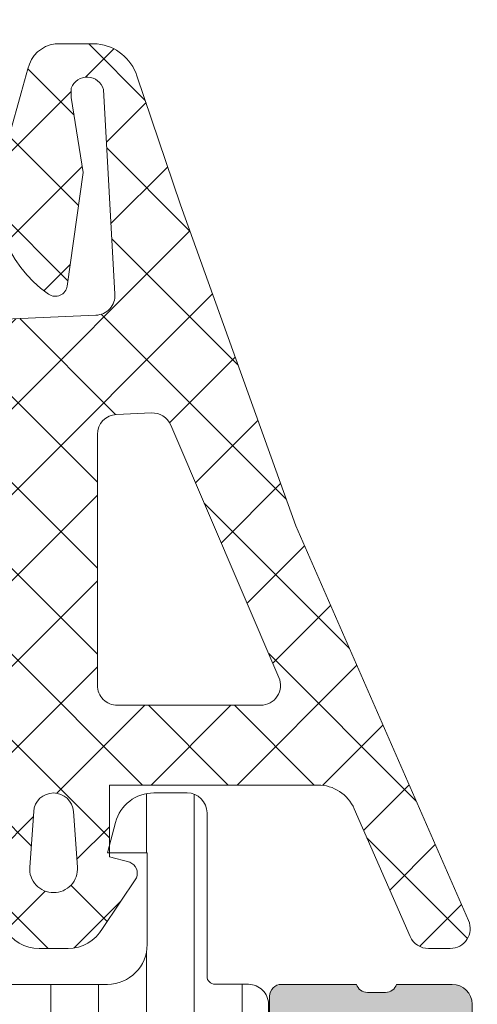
# Model space of a CAD drawing. Header units: millimetres. Extents: x 213386 to 506888, y 183055 to 450952.
# Tile 885 of 1056: x 399583 to 399594, y 334467 to 334492. Entities that reach past the tile are written whole.
import ezdxf

# ---------------------------------------------------------------- set-up
doc = ezdxf.new("R2010")
doc.units = ezdxf.units.MM
doc.layers.add('FASÁDA DETAILNÍ', color=255, linetype='Continuous', lineweight=0)
doc.layers.add('NOVA', color=255, linetype='Continuous', lineweight=0)

# ---------------------------------------------------------------- blocks, each defined once
blk = doc.blocks.new('A$C69D17D4D')
at = {"layer": 'FASÁDA DETAILNÍ'}
h = blk.add_hatch(color=256, dxfattribs=at)
edge = h.paths.add_edge_path()
edge.add_arc((1643.317992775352, 16764.49986385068), 0.5000674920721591, 0.007732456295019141, 89.99226754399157)
edge.add_line((1643.318060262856, 16764.99993133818), (1639.318060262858, 16764.99993133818))
edge.add_arc((1639.31812775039, 16764.49986385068), 0.5000674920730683, 90.00773245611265, 179.992267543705)
edge.add_line((1638.818060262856, 16764.49993133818), (1638.818060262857, 16763.19988251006))
edge.add_arc((1639.318097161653, 16763.19991940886), 0.5000369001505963, 180.0042279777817, 269.9957720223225)
edge.add_line((1639.318060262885, 16762.69988251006), (1639.818060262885, 16762.69988251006))
edge.add_line((1639.818060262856, 16762.69988251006), (1639.818060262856, 16763.69988251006))
edge.add_line((1639.818060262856, 16763.69988251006), (1641.318060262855, 16763.69988251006))
edge.add_arc((1641.318097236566, 16762.69991948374), 0.9999630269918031, -0.002118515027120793, 90.0021185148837, ccw=False)
edge.add_line((1642.318060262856, 16762.69988251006), (1642.318060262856, 16758.69988251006))
edge.add_arc((1641.31798339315, 16758.69995937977), 1.000076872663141, 270.00440397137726, 359.99559602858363, ccw=False)
edge.add_line((1641.318060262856, 16757.69988251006), (1639.818060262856, 16757.69988251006))
edge.add_line((1639.818060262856, 16757.69988251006), (1639.818060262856, 16758.69988251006))
edge.add_line((1639.818060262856, 16758.69988251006), (1639.318060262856, 16758.69988251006))
edge.add_arc((1639.318002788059, 16758.19993998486), 0.499942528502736, 89.99341311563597, 180.0065868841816)
edge.add_line((1638.818060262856, 16758.19988251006), (1638.818060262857, 16755.39989471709))
edge.add_arc((1639.318060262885, 16755.39989471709), 0.5000000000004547, 180, 270.000000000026)
edge.add_line((1639.318060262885, 16754.89989471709), (1639.518060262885, 16754.89989471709))
edge.add_arc((1639.518060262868, 16755.39989471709), 0.5, 270, 360)
edge.add_line((1640.018060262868, 16755.39989471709), (1640.018060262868, 16755.89989471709))
edge.add_arc((1640.518095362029, 16755.89985961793), 0.5000351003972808, 90.00402178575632, 179.9959782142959, ccw=False)
edge.add_line((1640.518060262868, 16756.39989471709), (1641.318063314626, 16756.39989471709))
edge.add_arc((1641.31804675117, 16755.89987815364), 0.5000165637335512, 0.0018979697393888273, 89.99810203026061, ccw=False)
edge.add_line((1641.818063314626, 16755.89989471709), (1641.818063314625, 16724.59990082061))
edge.add_line((1641.818063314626, 16724.59990082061), (1641.38566668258, 16718.56144319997))
edge.add_arc((1640.386446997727, 16718.59989926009), 0.9999594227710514, 270.00000000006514, 357.79599713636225, ccw=False)
edge.add_line((1640.386446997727, 16717.59993983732), (1633.717994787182, 16717.59993983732))
edge.add_arc((1633.717994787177, 16718.09993983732), 0.5, 179.9999999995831, 269.99999999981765, ccw=False)
edge.add_line((1633.217994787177, 16718.09993983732), (1633.217994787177, 16718.99993983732))
edge.add_arc((1632.717994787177, 16718.99993983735), 0.4999999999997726, 0, 90.00000000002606)
edge.add_line((1632.717994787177, 16719.49993983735), (1631.317993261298, 16719.49993983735))
edge.add_arc((1631.050472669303, 16719.57877628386), 0.2788950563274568, 268.835410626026, 343.580123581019, ccw=False)
edge.add_line((1631.044804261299, 16719.29993883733), (1630.591210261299, 16719.29993883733))
edge.add_arc((1630.585549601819, 16719.57880693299), 0.2789255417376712, 196.4245945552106, 271.1628700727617, ccw=False)
edge.add_line((1630.31800626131, 16719.49993983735), (1628.437995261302, 16719.49993983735))
edge.add_arc((1628.43799526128, 16719.19993983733), 0.3000000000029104, 89.99999999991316, 179.9999999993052)
edge.add_line((1628.137995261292, 16719.19993983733), (1628.137995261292, 16718.21996551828))
edge.add_arc((1628.43799526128, 16718.21996551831), 0.2999999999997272, 180.0000000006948, 270.0000000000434)
edge.add_line((1628.43799526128, 16717.91996551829), (1631.19799326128, 16717.91996551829))
edge.add_arc((1631.197993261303, 16717.79996551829), 0.1199999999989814, 0, 90.00000000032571, ccw=False)
edge.add_line((1631.317993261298, 16717.79996551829), (1631.317993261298, 16713.49993983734))
edge.add_arc((1630.817993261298, 16713.49993983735), 0.5, -90, 0, ccw=False)
edge.add_line((1630.817993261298, 16712.99993983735), (1630.117993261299, 16712.99993983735))
edge.add_line((1630.117993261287, 16712.99993983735), (1627.725172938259, 16714.38143529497))
edge.add_arc((1627.65611304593, 16714.26182005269), 0.1381197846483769, 60.00000000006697, 180)
edge.add_line((1627.517993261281, 16714.26182005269), (1627.517993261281, 16710.49993983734))
edge.add_arc((1625.517993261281, 16710.49993983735), 1.999999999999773, -89.99999999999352, 0, ccw=False)
edge.add_line((1625.517993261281, 16708.49993983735), (1624.949997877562, 16708.49993983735))
edge.add_arc((1624.949997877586, 16707.99993983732), 0.500000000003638, 90.0000000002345, 124.4790717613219)
edge.add_arc((1627.497471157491, 16704.29044123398), 4.999999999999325, 124.4790717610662, 174.6507719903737)
edge.add_arc((1622.656119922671, 16704.73805962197), 0.138119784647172, 172.2975625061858, 299.9999999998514)
edge.add_line((1622.725179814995, 16704.61844437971), (1625.118000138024, 16705.99993983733))
edge.add_line((1625.118000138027, 16705.99993983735), (1625.818000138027, 16705.99993983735))
edge.add_arc((1625.818000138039, 16705.49993983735), 0.5, 0, 90, ccw=False)
edge.add_line((1626.318000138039, 16705.49993983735), (1626.318000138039, 16701.19991415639))
edge.add_arc((1626.198000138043, 16701.19991415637), 0.1199999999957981, -90.00000000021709, 0, ccw=False)
edge.add_line((1626.198000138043, 16701.07991415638), (1623.438002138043, 16701.07991415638))
edge.add_arc((1623.43800213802, 16700.77991415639), 0.3000000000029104, 89.99999999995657, 179.9999999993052)
edge.add_line((1623.138002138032, 16700.77991415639), (1623.138002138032, 16699.79993983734))
edge.add_arc((1623.43800213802, 16699.79993983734), 0.2999999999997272, 180.0000000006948, 270.0000000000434)
edge.add_line((1623.43800213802, 16699.49993983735), (1625.318013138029, 16699.49993983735))
edge.add_arc((1625.58555647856, 16699.42107274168), 0.2789255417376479, 88.83712992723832, 163.5754054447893, ccw=False)
edge.add_line((1625.591217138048, 16699.69994083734), (1626.044811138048, 16699.69994083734))
edge.add_arc((1626.050479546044, 16699.42110339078), 0.2788950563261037, 16.41987641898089, 91.16458937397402, ccw=False)
edge.add_line((1626.318000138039, 16699.49993983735), (1629.318058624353, 16699.49993983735))
edge.add_line((1629.31805862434, 16699.49993983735), (1630.018161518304, 16700.20001220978))
edge.add_line((1630.018161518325, 16700.20001220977), (1630.018161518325, 16700.80001831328))
edge.add_line((1630.018161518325, 16700.80001831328), (1628.418155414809, 16700.80001831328))
edge.add_arc((1628.418164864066, 16701.30002776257), 0.5000094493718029, 180.0010827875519, 269.99891721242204, ccw=False)
edge.add_line((1627.918155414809, 16701.30001831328), (1627.918155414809, 16701.69544639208))
edge.add_arc((1628.41815541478, 16701.69544639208), 0.4999999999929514, 164.9999999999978, 180, ccw=False)
edge.add_line((1627.935192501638, 16701.82485591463), (1628.319401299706, 16703.25874266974))
edge.add_arc((1629.28532712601, 16702.99992362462), 1.000000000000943, 89.99999999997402, 164.9999999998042, ccw=False)
edge.add_line((1629.28532712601, 16703.99992362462), (1635.018149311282, 16703.99992362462))
edge.add_line((1635.018149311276, 16703.99992362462), (1635.018149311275, 16700.80001831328))
edge.add_line((1635.018149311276, 16700.80001831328), (1634.218161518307, 16700.80001831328))
edge.add_line((1634.218161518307, 16700.80001831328), (1634.218161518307, 16700.20001220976))
edge.add_line((1634.218161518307, 16700.20001220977), (1635.430594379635, 16699.50003052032))
edge.add_line((1635.430594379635, 16699.50003052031), (1636.518149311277, 16699.50003052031))
edge.add_line((1636.518149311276, 16699.50003052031), (1636.518149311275, 16714.49993983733))
edge.add_arc((1637.018149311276, 16714.49993983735), 0.5000000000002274, 90, 180, ccw=False)
edge.add_line((1637.018149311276, 16714.99993983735), (1642.818060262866, 16714.99993983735))
edge.add_arc((1642.818060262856, 16715.99993983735), 1, 269.999999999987, 360)
edge.add_line((1643.818060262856, 16715.99993983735), (1643.818060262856, 16764.4999313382))
edge = h.paths.add_edge_path(flags=16)
edge.add_line((1634.218161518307, 16705.59992362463), (1629.818161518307, 16705.59992362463))
edge.add_arc((1629.818161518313, 16706.09992362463), 0.5, 180, 270, ccw=False)
edge.add_line((1629.318161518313, 16706.09992362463), (1629.318161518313, 16710.49992362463))
edge.add_arc((1629.818161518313, 16710.49992362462), 0.5, 90, 180, ccw=False)
edge.add_line((1629.818161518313, 16710.99992362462), (1634.218161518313, 16710.99992362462))
edge.add_arc((1634.218161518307, 16710.49992362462), 0.5, 0, 90, ccw=False)
edge.add_line((1634.718161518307, 16710.49992362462), (1634.718161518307, 16706.09992362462))
edge.add_arc((1634.218161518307, 16706.09992362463), 0.5, -90, 0, ccw=False)
h = blk.add_hatch(dxfattribs=at)
h.set_pattern_fill('ANSI31', color=256, scale=0.468, angle=135, style=0)
h.set_pattern_definition([(180, (1636.818060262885, 16754.49993115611), (-4.240520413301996e-16, -1.4859), [])])
edge = h.paths.add_edge_path(flags=16)
edge.add_line((1618.729582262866, 16752.15183115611), (1620.012944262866, 16749.92912115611))
edge.add_ellipse((1618.281219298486, 16748.9292487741), major_axis=(-1.999654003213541, 0), ratio=1, start_angle=150.0000457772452, end_angle=210.0015014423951, ccw=False)
edge.add_line((1620.012971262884, 16747.92942315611), (1619.360843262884, 16746.79990515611))
edge.add_ellipse((1616.762763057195, 16748.29990828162), major_axis=(-3.000005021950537, 0), ratio=1, start_angle=106.00005471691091, end_angle=149.9999864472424, ccw=False)
edge.add_line((1617.589679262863, 16745.41611915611), (1613.918657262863, 16744.36347115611))
edge.add_ellipse((1613.780838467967, 16744.84410218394), major_axis=(-0.5000002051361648, 0), ratio=1, start_angle=-0.0007989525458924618, end_angle=106.00000720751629, ccw=False)
edge.add_line((1613.280838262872, 16744.84410915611), (1613.280948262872, 16752.40186215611))
edge.add_ellipse((1613.780948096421, 16752.40185232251), major_axis=(-0.4999998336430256, 0), ratio=1, start_angle=269.9991787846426, end_angle=359.99887315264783, ccw=False)
edge.add_line((1613.780955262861, 16752.90185215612), (1617.430604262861, 16752.90179615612))
edge.add_ellipse((1617.43056479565, 16751.40179690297), major_axis=(-1.499999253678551, 0), ratio=1, start_angle=210.0015272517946, end_angle=269.9984924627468, ccw=False)
edge = h.paths.add_edge_path(flags=16)
edge.add_line((1611.680946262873, 16752.4018801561), (1611.680819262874, 16744.0985501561))
edge.add_ellipse((1611.180818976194, 16744.09855841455), major_axis=(-0.5000002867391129, 0), ratio=1, start_angle=105.99994393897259, end_angle=179.99905365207, ccw=False)
edge.add_line((1611.318637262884, 16743.61792715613), (1605.365875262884, 16741.91100015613))
edge.add_ellipse((1605.228056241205, 16742.39163088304), major_axis=(-0.4999999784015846, 0), ratio=1, start_angle=-0.0009480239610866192, end_angle=106.00004168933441, ccw=False)
edge.add_line((1604.728056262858, 16742.39163915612), (1604.728226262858, 16752.40199315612))
edge.add_ellipse((1605.228226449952, 16752.40198096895), major_axis=(-0.5000001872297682, 0), ratio=1, start_angle=269.9991047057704, end_angle=359.9986034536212, ccw=False)
edge.add_line((1605.228234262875, 16752.90198115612), (1611.180954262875, 16752.90189115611))
edge.add_ellipse((1611.180945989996, 16752.40189088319), major_axis=(-0.5000002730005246, 0), ratio=1, start_angle=179.998770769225, end_angle=269.9990519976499, ccw=False)
edge = h.paths.add_edge_path(flags=16)
edge.add_line((1597.363922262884, 16741.85284415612), (1595.530033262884, 16745.02923415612))
edge.add_ellipse((1598.128113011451, 16746.52923401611), major_axis=(-3.000002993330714, 0), ratio=1, start_angle=-30.00149175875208, end_angle=29.99996390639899, ccw=False)
edge.add_line((1595.530073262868, 16748.0293031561), (1597.910568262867, 16752.1521861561))
edge.add_ellipse((1599.209586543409, 16751.40215049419), major_axis=(-1.500000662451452, 0), ratio=1, start_angle=269.9984828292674, end_angle=329.99844168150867, ccw=False)
edge.add_line((1599.209626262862, 16752.9021511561), (1602.628240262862, 16752.9020601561))
edge.add_ellipse((1602.628226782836, 16752.4020606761), major_axis=(-0.4999994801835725, 0), ratio=1, start_angle=179.9985653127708, end_angle=269.9984553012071, ccw=False)
edge.add_line((1603.128226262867, 16752.4020481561), (1603.128045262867, 16742.1027331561))
edge.add_ellipse((1602.128044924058, 16742.10275149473), major_axis=(-1.000000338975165, 0), ratio=1, start_angle=89.99847242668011, end_angle=179.9989492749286, ccw=False)
edge.add_line((1602.128018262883, 16741.10275115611), (1598.662920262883, 16741.10284415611))
edge.add_ellipse((1598.662960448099, 16742.60284429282), major_axis=(-1.500000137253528, 0), ratio=1, start_angle=30.000003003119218, end_angle=89.9984650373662, ccw=False)
edge = h.paths.add_edge_path()
edge.add_line((1595.516116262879, 16739.5029761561), (1602.069179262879, 16739.5027541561))
edge.add_arc((1602.069346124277, 16744.50275185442), 4.999997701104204, 269.9980879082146, 286.0000237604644)
edge.add_line((1603.447534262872, 16739.6964461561), (1618.333952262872, 16743.9650571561))
edge.add_arc((1618.471770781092, 16743.48442680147), 0.4999994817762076, -7.39515485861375e-05, 105.9999979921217, ccw=False)
edge.add_line((1618.97177026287, 16743.48442615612), (1618.97177026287, 16739.60105215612))
edge.add_arc((1619.97177026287, 16739.60103215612), 1.0000000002, 179.9988540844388, 359.9988540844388)
edge.add_line((1620.97177026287, 16739.60101215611), (1620.97195826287, 16744.29934815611))
edge.add_line((1620.971958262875, 16744.29934815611), (1621.128010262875, 16744.29934815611))
edge.add_arc((1621.128010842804, 16744.59934814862), 0.2999999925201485, 269.9998892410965, 338.0261541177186)
edge.add_line((1621.406217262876, 16744.48709315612), (1622.379404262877, 16746.89899515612))
edge.add_arc((1622.564875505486, 16746.82415855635), 0.2000002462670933, 65.85901776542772, 158.0262022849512, ccw=False)
edge.add_line((1622.646672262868, 16747.00666715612), (1624.245357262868, 16746.29016715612))
edge.add_arc((1624.552095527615, 16746.97457291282), 0.7499997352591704, 245.8589415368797, 360.000018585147)
edge.add_line((1625.302095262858, 16746.97457315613), (1625.302095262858, 16752.08212215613))
edge.add_arc((1624.702095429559, 16752.08212202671), 0.5999998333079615, 1.235602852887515e-05, 120.1429248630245)
edge.add_line((1624.400800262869, 16752.60098715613), (1622.228843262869, 16751.33977115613))
edge.add_arc((1622.07819499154, 16751.59920380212), 0.3000003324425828, 196.0000690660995, 300.14303069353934, ccw=False)
edge.add_line((1621.78981626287, 16751.51651215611), (1621.35554926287, 16753.03098415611))
edge.add_line((1621.355549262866, 16753.0309841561), (1620.593001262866, 16754.3517561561))
edge.add_arc((1620.33319412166, 16754.20175541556), 0.2999999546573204, 30.00016831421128, 92.46330478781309)
edge.add_line((1620.320300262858, 16754.5014781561), (1596.330646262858, 16754.5014781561))
edge.add_arc((1596.31069159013, 16754.20214243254), 0.3000001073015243, 86.1861237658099, 149.9998522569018)
edge.add_line((1596.050884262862, 16754.35214315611), (1595.288316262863, 16753.03133715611))
edge.add_line((1595.288316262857, 16753.03133715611), (1594.854049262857, 16751.51686615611))
edge.add_arc((1594.56567014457, 16751.59955730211), 0.300000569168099, 239.85708161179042, 344.0000432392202, ccw=False)
edge.add_line((1594.415022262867, 16751.34012415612), (1592.243066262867, 16752.60134015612))
edge.add_arc((1591.941770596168, 16752.08247473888), 0.6000003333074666, 59.85704764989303, 179.9999601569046)
edge.add_line((1591.341770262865, 16752.08247515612), (1591.341770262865, 16742.17887515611))
edge.add_arc((1592.091770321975, 16742.17887441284), 0.750000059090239, 179.9999432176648, 294.1410202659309)
edge.add_line((1592.398508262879, 16741.4944681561), (1593.997193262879, 16742.21096815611))
edge.add_arc((1594.078990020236, 16742.02845955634), 0.2000002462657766, 21.97379771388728, 114.14098223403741, ccw=False)
edge.add_line((1594.264461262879, 16742.1032961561), (1595.237920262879, 16739.6907211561))
edge.add_arc((1595.516126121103, 16739.80297531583), 0.2999991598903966, 201.9737385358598, 269.9981172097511)
h = blk.add_hatch(dxfattribs=at)
h.set_pattern_fill('ANSI37', color=256, scale=0.48, angle=180, style=0)
h.set_pattern_definition([(225, (1618.818060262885, 16724.49993133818), (1.077630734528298, -1.077630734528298), []), (315, (1618.818060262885, 16724.49993133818), (1.077630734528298, 1.077630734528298), [])])
edge = h.paths.add_edge_path(flags=16)
edge.add_line((1622.219337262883, 16723.8356373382), (1622.119593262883, 16722.4427833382))
edge.add_arc((1622.718060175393, 16722.39992584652), 0.5999995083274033, 175.9039194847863, 270.0000083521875)
edge.add_arc((1622.718060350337, 16722.39992584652), 0.5999995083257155, 269.9999916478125, 364.0960805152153)
edge.add_line((1623.316527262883, 16722.44278333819), (1623.216783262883, 16723.83563733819))
edge.add_arc((1622.71806026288, 16723.79992286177), 0.500000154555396, 4.096064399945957, 175.9039356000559)
edge = h.paths.add_edge_path(flags=16)
edge.add_arc((1624.318056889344, 16726.99993096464), 0.49999962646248, 179.9999571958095, 270.0000428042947)
edge.add_line((1624.318057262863, 16726.49993133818), (1627.911742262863, 16726.49993133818))
edge.add_arc((1627.91174228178, 16726.99993167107), 0.5000003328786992, 269.9999978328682, 383.2180266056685)
edge.add_line((1628.371248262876, 16727.19704733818), (1625.655370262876, 16733.52814933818))
edge.add_arc((1625.195864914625, 16733.33103341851), 0.4999998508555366, 23.21808179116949, 92.50011063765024)
edge.add_line((1625.174054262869, 16733.83055733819), (1624.296247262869, 16733.7922313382))
edge.add_arc((1624.318056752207, 16733.29270772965), 0.4999994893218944, 92.49997911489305, 180.0000448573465)
edge.add_line((1623.818057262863, 16733.29270733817), (1623.818057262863, 16726.99993133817))
edge = h.paths.add_edge_path(flags=16)
edge.add_line((1598.764138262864, 16732.40809333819), (1594.615468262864, 16723.51124033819))
edge.add_arc((1595.068622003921, 16723.29993120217), 0.4999998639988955, 154.9999920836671, 270.0000296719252)
edge.add_line((1595.068622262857, 16722.79993133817), (1604.418057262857, 16722.79993133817))
edge.add_arc((1604.418057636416, 16723.29993096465), 0.4999996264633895, 269.9999571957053, 360.0000428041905)
edge.add_line((1604.918057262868, 16723.29993133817), (1604.918057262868, 16732.42385433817))
edge.add_arc((1604.418057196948, 16732.42385417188), 0.5000000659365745, 1.905565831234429e-05, 92.50002724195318)
edge.add_line((1604.396247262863, 16732.92337833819), (1599.195483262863, 16732.69630833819))
edge.add_arc((1599.217292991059, 16732.19678293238), 0.5000012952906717, 92.4999974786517, 154.9999080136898)
edge = h.paths.add_edge_path(flags=16)
edge.add_arc((1607.618056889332, 16723.29993096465), 0.49999962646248, 179.9999571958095, 270.0000428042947)
edge.add_line((1607.61805726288, 16722.79993133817), (1614.81805726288, 16722.79993133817))
edge.add_arc((1614.81805763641, 16723.29993096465), 0.4999996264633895, 269.9999571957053, 360.0000428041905)
edge.add_line((1615.318057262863, 16723.29993133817), (1615.318057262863, 16724.49993133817))
edge.add_arc((1617.31805576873, 16724.49993283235), 1.999998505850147, 89.99995719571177, 180.0000428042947, ccw=False)
edge.add_line((1617.318057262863, 16726.49993133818), (1621.118057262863, 16726.49993133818))
edge.add_arc((1621.118057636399, 16726.99993096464), 0.4999996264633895, 269.9999571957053, 360.0000428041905)
edge.add_line((1621.61805726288, 16726.99993133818), (1621.61805726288, 16733.15299233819))
edge.add_arc((1621.118057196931, 16733.1529921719), 0.5000000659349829, 1.905607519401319e-05, 92.50002724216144)
edge.add_line((1621.096247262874, 16733.65251633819), (1615.596247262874, 16733.41238133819))
edge.add_arc((1615.618056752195, 16732.91285772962), 0.499999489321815, 92.49997911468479, 180.0000448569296)
edge.add_line((1615.11805726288, 16732.91285733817), (1615.11805726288, 16727.59993133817))
edge.add_arc((1614.018057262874, 16727.59993133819), 1.099999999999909, -180, 0, ccw=False)
edge.add_line((1612.918057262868, 16727.59993133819), (1612.918057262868, 16732.77314233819))
edge.add_arc((1612.418057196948, 16732.77314217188), 0.5000000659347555, 1.905607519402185e-05, 92.50002724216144)
edge.add_line((1612.396247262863, 16733.27266633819), (1607.596247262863, 16733.06309333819))
edge.add_arc((1607.618056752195, 16732.56356972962), 0.499999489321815, 92.49997911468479, 180.0000448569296)
edge.add_line((1607.11805726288, 16732.56356933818), (1607.11805726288, 16723.29993133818))
edge = h.paths.add_edge_path()
edge.add_line((1592.405004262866, 16724.68638833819), (1596.502853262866, 16733.47425433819))
edge.add_ellipse((1599.221778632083, 16732.20639684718), major_axis=(-3.000002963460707, 0), ratio=1, start_angle=272.5000588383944, end_angle=334.99996937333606, ccw=False)
edge.add_line((1599.09091726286, 16735.20354433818), (1599.73986726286, 16735.23187833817))
edge.add_ellipse((1599.718057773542, 16735.73140194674), major_axis=(-0.4999994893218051, 0), ratio=1, start_angle=92.49997911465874, end_angle=180.0000448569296)
edge.add_line((1600.218057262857, 16735.73140233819), (1600.218057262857, 16736.69993133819))
edge.add_ellipse((1600.318057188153, 16736.69993141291), major_axis=(-0.09999992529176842, 0), ratio=1, start_angle=-90.00004280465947, end_angle=4.280335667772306e-05, ccw=False)
edge.add_line((1600.318057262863, 16736.79993133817), (1600.918057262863, 16736.79993133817))
edge.add_ellipse((1600.918057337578, 16736.69993141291), major_axis=(-0.09999992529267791, 0), ratio=1, start_angle=179.9999571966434, end_angle=270.00004280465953, ccw=False)
edge.add_line((1601.018057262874, 16736.6999313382), (1601.018057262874, 16735.7968933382))
edge.add_ellipse((1601.518057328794, 16735.79689350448), major_axis=(-0.5000000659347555, 0), ratio=1, start_angle=1.905607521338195e-05, end_angle=92.50002724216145)
edge.add_line((1601.53986726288, 16735.29736933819), (1610.44016126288, 16735.69120733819))
edge.add_ellipse((1610.418057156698, 16736.190718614), major_axis=(-0.5000001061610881, 0), ratio=1, start_angle=92.53376922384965, end_angle=180.0000829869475)
edge.add_line((1610.918057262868, 16736.19071933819), (1610.918057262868, 16736.79993133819))
edge.add_ellipse((1611.018057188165, 16736.79993141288), major_axis=(-0.09999992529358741, 0), ratio=1, start_angle=-90.0000428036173, end_angle=4.280335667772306e-05, ccw=False)
edge.add_line((1611.018057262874, 16736.89993133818), (1611.618057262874, 16736.89993133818))
edge.add_ellipse((1611.61805733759, 16736.79993141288), major_axis=(-0.09999992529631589, 0), ratio=1, start_angle=179.9999571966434, end_angle=270.0000428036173, ccw=False)
edge.add_line((1611.718057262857, 16736.79993133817), (1611.718057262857, 16736.27036933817))
edge.add_ellipse((1612.218057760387, 16736.27036903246), major_axis=(-0.5000004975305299, 0), ratio=1, start_angle=-3.503386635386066e-05, end_angle=92.53369799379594)
edge.add_line((1612.24016126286, 16735.77085733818), (1623.78038626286, 16736.28151333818))
edge.add_ellipse((1623.75857673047, 16736.78103793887), major_axis=(-0.5000004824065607, 0), ratio=1, start_angle=92.4999790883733, end_angle=183.2170573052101)
edge.add_line((1624.257789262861, 16736.80909733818), (1623.969226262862, 16741.94284033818))
edge.add_ellipse((1623.558808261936, 16741.82728491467), major_axis=(-0.426375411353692, 0), ratio=1, start_angle=195.7248544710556, end_angle=339.2410276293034)
edge.add_line((1623.160113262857, 16741.97840833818), (1623.161353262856, 16741.74580533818))
edge.add_line((1623.161353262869, 16741.74580533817), (1623.459491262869, 16739.86322633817))
edge.add_line((1623.459491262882, 16739.86322633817), (1623.059065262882, 16737.01394133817))
edge.add_ellipse((1622.761984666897, 16737.05569193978), major_axis=(-0.2999999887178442, 0), ratio=1, start_angle=55.40225361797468, end_angle=172.0002559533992, ccw=False)
edge.add_ellipse((1624.295098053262, 16739.27826302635), major_axis=(-3.000047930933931, 0), ratio=1, start_angle=-18.008424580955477, end_angle=55.40235871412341, ccw=False)
edge.add_line((1621.442019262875, 16740.20574833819), (1622.075595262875, 16742.46063933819))
edge.add_ellipse((1622.850807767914, 16742.2997097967), major_axis=(-0.7917403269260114, 0), ratio=1, start_angle=276.79834625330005, end_angle=348.2723102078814, ccw=False)
edge.add_line((1622.757085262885, 16743.08588333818), (1623.815295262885, 16743.08710433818))
edge.add_ellipse((1623.686171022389, 16741.90801811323), major_axis=(-1.186135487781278, 0), ratio=1, start_angle=198.6555764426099, end_angle=263.7503218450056, ccw=False)
edge.add_line((1624.809985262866, 16742.28743733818), (1625.904318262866, 16739.04609733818))
edge.add_line((1625.904318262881, 16739.04609733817), (1628.794096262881, 16730.99630233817))
edge.add_line((1628.794096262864, 16730.99630233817), (1633.126905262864, 16721.09842533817))
edge.add_ellipse((1632.667896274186, 16720.90015527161), major_axis=(-0.5000002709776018, 0), ratio=1, start_angle=90.0665763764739, end_angle=203.3620494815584, ccw=False)
edge.add_line((1632.668477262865, 16720.4001553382), (1632.121776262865, 16720.3995203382))
edge.add_ellipse((1632.121195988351, 16720.89952044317), major_axis=(-0.5000004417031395, 0), ratio=1, start_angle=23.920824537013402, end_angle=90.06649451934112, ccw=False)
edge.add_line((1631.66414226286, 16720.69678333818), (1630.26238626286, 16723.90078633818))
edge.add_ellipse((1629.346245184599, 16723.4999320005), major_axis=(-0.9999993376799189, 0), ratio=1, start_angle=203.6316147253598, end_angle=270.0000528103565)
edge.add_line((1629.346244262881, 16724.49993133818), (1624.118302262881, 16724.49993133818))
edge.add_line((1624.118302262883, 16724.49993133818), (1624.118293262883, 16722.70045233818))
edge.add_line((1624.118293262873, 16722.70045233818), (1624.633094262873, 16722.56251033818))
edge.add_ellipse((1624.518329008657, 16722.28535631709), major_axis=(-0.2999756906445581, 0), ratio=1, start_angle=157.4964333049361, end_angle=247.5062997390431, ccw=False)
edge.add_line((1624.795463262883, 16722.1705433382), (1623.946296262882, 16720.9004163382))
edge.add_ellipse((1623.08043207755, 16721.40013710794), major_axis=(-0.9997207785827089, 0), ratio=1, start_angle=89.99238815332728, end_angle=150.0092393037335, ccw=False)
edge.add_line((1623.08029926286, 16720.40041633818), (1622.35593826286, 16720.40044733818))
edge.add_ellipse((1622.356146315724, 16721.40018517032), major_axis=(-0.9997378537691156, 0), ratio=1, start_angle=29.99132494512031, end_angle=89.98807632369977, ccw=False)
edge.add_line((1621.490272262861, 16720.90044733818), (1620.641105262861, 16722.17054333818))
edge.add_ellipse((1620.91825275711, 16722.28535522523), major_axis=(-0.2999875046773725, 0), ratio=1, start_angle=-67.50139619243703, end_angle=22.50240617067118, ccw=False)
edge.add_line((1620.803459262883, 16722.56251033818), (1621.318275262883, 16722.70048233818))
edge.add_line((1621.318275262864, 16722.70048233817), (1621.318283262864, 16724.49993133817))
edge.add_line((1621.318283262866, 16724.49993133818), (1618.118056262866, 16724.49993133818))
edge.add_ellipse((1618.118056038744, 16724.1999315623), major_axis=(-0.2999997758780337, 0), ratio=1, start_angle=-90.00004280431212, end_angle=4.280405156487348e-05)
edge.add_line((1617.818056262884, 16724.1999313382), (1617.818056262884, 16720.8999353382))
edge.add_ellipse((1617.318056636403, 16720.89993496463), major_axis=(-0.49999962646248, 0), ratio=1, start_angle=89.99995719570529, end_angle=180.0000428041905, ccw=False)
edge.add_line((1617.318056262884, 16720.39993533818), (1590.420434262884, 16720.39993533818))
edge.add_line((1590.420434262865, 16720.39993533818), (1589.525316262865, 16721.95032733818))
edge.add_ellipse((1589.958328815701, 16722.20032742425), major_axis=(-0.4999999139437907, 0), ratio=1, start_angle=-89.99993664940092, end_angle=30.000017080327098, ccw=False)
edge.add_line((1589.958328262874, 16722.70032733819), (1589.958328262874, 16724.39769833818))
edge.add_line((1589.958328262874, 16724.39769833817), (1591.951850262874, 16724.39769833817))
edge.add_ellipse((1591.951850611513, 16724.89769859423), major_axis=(-0.500000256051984, 0), ratio=1, start_angle=89.9999600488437, end_angle=154.9998714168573)
h = blk.add_hatch(dxfattribs=at)
h.set_pattern_fill('ANSI37', color=256, scale=0.48, angle=180, style=0)
h.set_pattern_definition([(225, (1618.818060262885, 16724.49993115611), (1.077630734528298, -1.077630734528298), []), (315, (1618.818060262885, 16724.49993115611), (1.077630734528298, 1.077630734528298), [])])
edge = h.paths.add_edge_path(flags=16)
edge.add_line((1622.219337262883, 16723.83563715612), (1622.119593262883, 16722.44278315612))
edge.add_arc((1622.718060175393, 16722.39992566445), 0.5999995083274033, 175.9039194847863, 270.0000083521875)
edge.add_arc((1622.718060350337, 16722.39992566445), 0.5999995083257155, 269.9999916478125, 364.0960805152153)
edge.add_line((1623.316527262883, 16722.44278315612), (1623.216783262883, 16723.83563715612))
edge.add_arc((1622.71806026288, 16723.7999226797), 0.500000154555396, 4.096064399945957, 175.9039356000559)
edge = h.paths.add_edge_path(flags=16)
edge.add_arc((1624.318056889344, 16726.99993078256), 0.49999962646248, 179.9999571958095, 270.0000428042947)
edge.add_line((1624.318057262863, 16726.49993115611), (1627.911742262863, 16726.49993115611))
edge.add_arc((1627.91174228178, 16726.999931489), 0.5000003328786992, 269.9999978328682, 383.2180266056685)
edge.add_line((1628.371248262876, 16727.19704715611), (1625.655370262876, 16733.52814915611))
edge.add_arc((1625.195864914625, 16733.33103323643), 0.4999998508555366, 23.21808179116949, 92.50011063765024)
edge.add_line((1625.174054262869, 16733.83055715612), (1624.296247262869, 16733.79223115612))
edge.add_arc((1624.318056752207, 16733.29270754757), 0.4999994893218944, 92.49997911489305, 180.0000448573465)
edge.add_line((1623.818057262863, 16733.2927071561), (1623.818057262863, 16726.9999311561))
edge = h.paths.add_edge_path(flags=16)
edge.add_line((1598.764138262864, 16732.40809315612), (1594.615468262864, 16723.51124015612))
edge.add_arc((1595.068622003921, 16723.2999310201), 0.4999998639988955, 154.9999920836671, 270.0000296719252)
edge.add_line((1595.068622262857, 16722.7999311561), (1604.418057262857, 16722.7999311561))
edge.add_arc((1604.418057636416, 16723.29993078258), 0.4999996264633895, 269.9999571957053, 360.0000428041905)
edge.add_line((1604.918057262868, 16723.2999311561), (1604.918057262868, 16732.4238541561))
edge.add_arc((1604.418057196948, 16732.42385398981), 0.5000000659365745, 1.905565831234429e-05, 92.50002724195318)
edge.add_line((1604.396247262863, 16732.92337815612), (1599.195483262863, 16732.69630815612))
edge.add_arc((1599.217292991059, 16732.19678275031), 0.5000012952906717, 92.4999974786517, 154.9999080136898)
edge = h.paths.add_edge_path(flags=16)
edge.add_arc((1607.618056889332, 16723.29993078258), 0.49999962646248, 179.9999571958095, 270.0000428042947)
edge.add_line((1607.61805726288, 16722.7999311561), (1614.81805726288, 16722.7999311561))
edge.add_arc((1614.81805763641, 16723.29993078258), 0.4999996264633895, 269.9999571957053, 360.0000428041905)
edge.add_line((1615.318057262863, 16723.2999311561), (1615.318057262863, 16724.4999311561))
edge.add_arc((1617.31805576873, 16724.49993265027), 1.999998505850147, 89.99995719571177, 180.0000428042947, ccw=False)
edge.add_line((1617.318057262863, 16726.49993115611), (1621.118057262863, 16726.49993115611))
edge.add_arc((1621.118057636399, 16726.99993078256), 0.4999996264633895, 269.9999571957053, 360.0000428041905)
edge.add_line((1621.61805726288, 16726.99993115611), (1621.61805726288, 16733.15299215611))
edge.add_arc((1621.118057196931, 16733.15299198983), 0.5000000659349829, 1.905607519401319e-05, 92.50002724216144)
edge.add_line((1621.096247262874, 16733.65251615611), (1615.596247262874, 16733.41238115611))
edge.add_arc((1615.618056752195, 16732.91285754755), 0.499999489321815, 92.49997911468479, 180.0000448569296)
edge.add_line((1615.11805726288, 16732.9128571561), (1615.11805726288, 16727.5999311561))
edge.add_arc((1614.018057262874, 16727.59993115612), 1.099999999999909, -180, 0, ccw=False)
edge.add_line((1612.918057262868, 16727.59993115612), (1612.918057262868, 16732.77314215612))
edge.add_arc((1612.418057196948, 16732.7731419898), 0.5000000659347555, 1.905607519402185e-05, 92.50002724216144)
edge.add_line((1612.396247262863, 16733.27266615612), (1607.596247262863, 16733.06309315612))
edge.add_arc((1607.618056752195, 16732.56356954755), 0.499999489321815, 92.49997911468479, 180.0000448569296)
edge.add_line((1607.11805726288, 16732.5635691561), (1607.11805726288, 16723.2999311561))
edge = h.paths.add_edge_path()
edge.add_line((1592.405004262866, 16724.68638815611), (1596.502853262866, 16733.47425415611))
edge.add_ellipse((1599.221778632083, 16732.2063966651), major_axis=(-3.000002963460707, 0), ratio=1, start_angle=272.5000588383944, end_angle=334.99996937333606, ccw=False)
edge.add_line((1599.09091726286, 16735.2035441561), (1599.73986726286, 16735.2318781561))
edge.add_ellipse((1599.718057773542, 16735.73140176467), major_axis=(-0.4999994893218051, 0), ratio=1, start_angle=92.49997911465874, end_angle=180.0000448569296)
edge.add_line((1600.218057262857, 16735.73140215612), (1600.218057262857, 16736.69993115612))
edge.add_ellipse((1600.318057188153, 16736.69993123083), major_axis=(-0.09999992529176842, 0), ratio=1, start_angle=-90.00004280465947, end_angle=4.280335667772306e-05, ccw=False)
edge.add_line((1600.318057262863, 16736.7999311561), (1600.918057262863, 16736.7999311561))
edge.add_ellipse((1600.918057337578, 16736.69993123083), major_axis=(-0.09999992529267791, 0), ratio=1, start_angle=179.9999571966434, end_angle=270.00004280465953, ccw=False)
edge.add_line((1601.018057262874, 16736.69993115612), (1601.018057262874, 16735.79689315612))
edge.add_ellipse((1601.518057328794, 16735.7968933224), major_axis=(-0.5000000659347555, 0), ratio=1, start_angle=1.905607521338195e-05, end_angle=92.50002724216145)
edge.add_line((1601.53986726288, 16735.29736915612), (1610.44016126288, 16735.69120715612))
edge.add_ellipse((1610.418057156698, 16736.19071843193), major_axis=(-0.5000001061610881, 0), ratio=1, start_angle=92.53376922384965, end_angle=180.0000829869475)
edge.add_line((1610.918057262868, 16736.19071915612), (1610.918057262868, 16736.79993115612))
edge.add_ellipse((1611.018057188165, 16736.79993123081), major_axis=(-0.09999992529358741, 0), ratio=1, start_angle=-90.0000428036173, end_angle=4.280335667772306e-05, ccw=False)
edge.add_line((1611.018057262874, 16736.89993115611), (1611.618057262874, 16736.89993115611))
edge.add_ellipse((1611.61805733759, 16736.79993123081), major_axis=(-0.09999992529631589, 0), ratio=1, start_angle=179.9999571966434, end_angle=270.0000428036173, ccw=False)
edge.add_line((1611.718057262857, 16736.7999311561), (1611.718057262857, 16736.2703691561))
edge.add_ellipse((1612.218057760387, 16736.27036885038), major_axis=(-0.5000004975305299, 0), ratio=1, start_angle=-3.503386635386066e-05, end_angle=92.53369799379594)
edge.add_line((1612.24016126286, 16735.77085715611), (1623.78038626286, 16736.28151315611))
edge.add_ellipse((1623.75857673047, 16736.78103775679), major_axis=(-0.5000004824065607, 0), ratio=1, start_angle=92.4999790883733, end_angle=183.2170573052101)
edge.add_line((1624.257789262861, 16736.8090971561), (1623.969226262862, 16741.94284015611))
edge.add_ellipse((1623.558808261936, 16741.8272847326), major_axis=(-0.426375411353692, 0), ratio=1, start_angle=195.7248544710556, end_angle=339.2410276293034)
edge.add_line((1623.160113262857, 16741.97840815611), (1623.161353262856, 16741.74580515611))
edge.add_line((1623.161353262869, 16741.7458051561), (1623.459491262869, 16739.8632261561))
edge.add_line((1623.459491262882, 16739.8632261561), (1623.059065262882, 16737.0139411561))
edge.add_ellipse((1622.761984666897, 16737.05569175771), major_axis=(-0.2999999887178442, 0), ratio=1, start_angle=55.40225361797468, end_angle=172.0002559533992, ccw=False)
edge.add_ellipse((1624.295098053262, 16739.27826284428), major_axis=(-3.000047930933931, 0), ratio=1, start_angle=-18.008424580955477, end_angle=55.40235871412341, ccw=False)
edge.add_line((1621.442019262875, 16740.20574815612), (1622.075595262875, 16742.46063915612))
edge.add_ellipse((1622.850807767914, 16742.29970961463), major_axis=(-0.7917403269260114, 0), ratio=1, start_angle=276.79834625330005, end_angle=348.2723102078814, ccw=False)
edge.add_line((1622.757085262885, 16743.08588315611), (1623.815295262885, 16743.0871041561))
edge.add_ellipse((1623.686171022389, 16741.90801793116), major_axis=(-1.186135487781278, 0), ratio=1, start_angle=198.6555764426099, end_angle=263.7503218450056, ccw=False)
edge.add_line((1624.809985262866, 16742.2874371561), (1625.904318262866, 16739.0460971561))
edge.add_line((1625.904318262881, 16739.0460971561), (1628.794096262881, 16730.9963021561))
edge.add_line((1628.794096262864, 16730.9963021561), (1633.126905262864, 16721.0984251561))
edge.add_ellipse((1632.667896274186, 16720.90015508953), major_axis=(-0.5000002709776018, 0), ratio=1, start_angle=90.0665763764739, end_angle=203.3620494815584, ccw=False)
edge.add_line((1632.668477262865, 16720.40015515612), (1632.121776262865, 16720.39952015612))
edge.add_ellipse((1632.121195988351, 16720.8995202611), major_axis=(-0.5000004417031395, 0), ratio=1, start_angle=23.920824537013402, end_angle=90.06649451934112, ccw=False)
edge.add_line((1631.66414226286, 16720.69678315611), (1630.26238626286, 16723.9007861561))
edge.add_ellipse((1629.346245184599, 16723.49993181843), major_axis=(-0.9999993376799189, 0), ratio=1, start_angle=203.6316147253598, end_angle=270.0000528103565)
edge.add_line((1629.346244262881, 16724.49993115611), (1624.118302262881, 16724.49993115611))
edge.add_line((1624.118302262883, 16724.49993115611), (1624.118293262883, 16722.70045215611))
edge.add_line((1624.118293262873, 16722.7004521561), (1624.633094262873, 16722.56251015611))
edge.add_ellipse((1624.518329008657, 16722.28535613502), major_axis=(-0.2999756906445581, 0), ratio=1, start_angle=157.4964333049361, end_angle=247.5062997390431, ccw=False)
edge.add_line((1624.795463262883, 16722.17054315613), (1623.946296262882, 16720.90041615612))
edge.add_ellipse((1623.08043207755, 16721.40013692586), major_axis=(-0.9997207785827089, 0), ratio=1, start_angle=89.99238815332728, end_angle=150.0092393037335, ccw=False)
edge.add_line((1623.08029926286, 16720.4004161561), (1622.35593826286, 16720.40044715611))
edge.add_ellipse((1622.356146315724, 16721.40018498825), major_axis=(-0.9997378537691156, 0), ratio=1, start_angle=29.99132494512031, end_angle=89.98807632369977, ccw=False)
edge.add_line((1621.490272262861, 16720.90044715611), (1620.641105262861, 16722.17054315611))
edge.add_ellipse((1620.91825275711, 16722.28535504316), major_axis=(-0.2999875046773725, 0), ratio=1, start_angle=-67.50139619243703, end_angle=22.50240617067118, ccw=False)
edge.add_line((1620.803459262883, 16722.5625101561), (1621.318275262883, 16722.7004821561))
edge.add_line((1621.318275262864, 16722.7004821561), (1621.318283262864, 16724.4999311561))
edge.add_line((1621.318283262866, 16724.49993115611), (1618.118056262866, 16724.49993115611))
edge.add_ellipse((1618.118056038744, 16724.19993138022), major_axis=(-0.2999997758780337, 0), ratio=1, start_angle=-90.00004280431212, end_angle=4.280405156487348e-05)
edge.add_line((1617.818056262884, 16724.19993115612), (1617.818056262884, 16720.89993515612))
edge.add_ellipse((1617.318056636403, 16720.89993478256), major_axis=(-0.49999962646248, 0), ratio=1, start_angle=89.99995719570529, end_angle=180.0000428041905, ccw=False)
edge.add_line((1617.318056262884, 16720.39993515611), (1590.420434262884, 16720.39993515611))
edge.add_line((1590.420434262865, 16720.39993515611), (1589.525316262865, 16721.95032715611))
edge.add_ellipse((1589.958328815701, 16722.20032724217), major_axis=(-0.4999999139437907, 0), ratio=1, start_angle=-89.99993664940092, end_angle=30.000017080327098, ccw=False)
edge.add_line((1589.958328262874, 16722.70032715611), (1589.958328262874, 16724.39769815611))
edge.add_line((1589.958328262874, 16724.3976981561), (1591.951850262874, 16724.3976981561))
edge.add_ellipse((1591.951850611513, 16724.89769841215), major_axis=(-0.500000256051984, 0), ratio=1, start_angle=89.9999600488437, end_angle=154.9998714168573)
h = blk.add_hatch(dxfattribs=at)
h.set_pattern_fill('LINIE', color=256, scale=1.2, angle=90, style=0)
h.set_pattern_definition([(90, (19.28296211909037, -0.6246130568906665), (-1.2, 7.347638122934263e-17), [])])
edge = h.paths.add_edge_path()
edge.add_arc((1628.407976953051, 16718.19074167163), 0.2999999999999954, -179.99792470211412, -89.99792470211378, ccw=False)
edge.add_line((1628.107976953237, 16718.19073080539), (1628.107948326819, 16719.00106213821))
edge.add_arc((1627.607951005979, 16719.00104670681), 0.4999973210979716, 0.001768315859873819, 90.0023822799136)
edge.add_line((1627.607930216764, 16719.50104402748), (1626.766857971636, 16719.50236457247))
edge.add_arc((1626.766857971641, 16719.70236457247), 0.1999999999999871, -179.99999999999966, -89.99999999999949, ccw=False)
edge.add_line((1626.566857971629, 16719.70236457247), (1626.566857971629, 16723.80236457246))
edge.add_arc((1626.066857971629, 16723.80236457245), 0.5000000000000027, -5.216109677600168e-13, 89.99999999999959)
edge.add_line((1626.066857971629, 16724.30236457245), (1625.236108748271, 16724.30236457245))
edge.add_arc((1625.236108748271, 16723.30236457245), 0.9999999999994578, 90.00000000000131, 164.9999999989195)
edge.add_line((1624.270182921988, 16723.56118361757), (1624.06685797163, 16722.80236457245))
edge.add_line((1624.066857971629, 16722.80236457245), (1625.066857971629, 16722.80236457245))
edge.add_line((1625.066857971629, 16722.80236457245), (1625.066857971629, 16720.50236457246))
edge.add_arc((1624.062731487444, 16720.50407381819), 1.004127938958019, -89.76591227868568, -0.09753001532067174, ccw=False)
edge.add_line((1624.066833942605, 16719.49995425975), (1621.066955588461, 16719.49995425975))
edge.add_arc((1621.070983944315, 16720.50407360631), 1.004127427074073, 180.0975179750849, 269.77014032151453, ccw=False)
edge.add_line((1620.066857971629, 16720.50236457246), (1620.066857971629, 16722.80236457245))
edge.add_line((1620.066857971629, 16722.80236457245), (1621.066857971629, 16722.80236457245))
edge.add_line((1621.066857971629, 16722.80236457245), (1620.863533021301, 16723.56118361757))
edge.add_arc((1619.897607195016, 16723.30236457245), 1.000000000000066, 15.00000000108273, 89.99999999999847)
edge.add_line((1619.897607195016, 16724.30236457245), (1619.066857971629, 16724.30236457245))
edge.add_arc((1619.066857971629, 16723.80236457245), 0.4999999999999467, 89.99999999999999, 180)
edge.add_line((1618.566857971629, 16723.80236457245), (1618.566857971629, 16719.70236457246))
edge.add_arc((1618.362684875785, 16719.70409312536), 0.2041804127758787, -88.8441310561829, -0.4850610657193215, ccw=False)
edge.add_line((1618.366803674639, 16719.49995425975), (1592.525436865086, 16719.49993133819))
edge.add_arc((1592.525452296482, 16718.99993401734), 0.4999973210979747, 90.00176831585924, 180.002382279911)
edge.add_line((1592.02545497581, 16718.99991322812), (1592.025483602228, 16718.18958189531))
edge.add_arc((1591.725483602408, 16718.18957102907), 0.299999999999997, -89.9979247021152, 0.0020752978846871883, ccw=False)
edge.add_line((1591.725494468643, 16717.88957102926), (1589.325496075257, 16717.88981604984))
edge.add_arc((1589.325511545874, 16717.38982007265), 0.499995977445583, 90.00177281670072, 180.0023777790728)
edge.add_line((1588.825515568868, 16717.38979932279), (1588.825642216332, 16713.91325782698))
edge.add_arc((1589.815455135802, 16714.05560432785), 0.99999607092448, 188.1836833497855, 302.7290913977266)
edge.add_line((1590.356120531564, 16713.21437126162), (1592.639729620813, 16714.53292369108))
edge.add_arc((1592.889745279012, 16714.09992002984), 0.5000000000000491, 90.00213520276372, 120.00207189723, ccw=False)
edge.add_line((1592.889726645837, 16714.59992002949), (1627.243995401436, 16714.60100634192))
edge.add_arc((1627.244012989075, 16714.10100634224), 0.5000000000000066, 60.00207869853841, 90.00201539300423, ccw=False)
edge.add_line((1627.493997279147, 16714.53402811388), (1629.777701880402, 16713.21564111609))
edge.add_arc((1630.318306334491, 16714.05691334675), 0.9999960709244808, 237.2750591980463, 351.8204672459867)
edge.add_line((1631.308129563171, 16713.91463854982), (1631.308002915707, 16717.39118004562))
edge.add_arc((1630.808006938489, 16717.391164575), 0.4999959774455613, 0.001772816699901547, 90.00237777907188)
edge.add_line((1630.807986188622, 16717.89116055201), (1628.407987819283, 16717.8907416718))
edge = h.paths.add_edge_path(flags=16)
edge.add_line((1604.216864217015, 16717.70046606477), (1604.216864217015, 16716.40047195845))
edge.add_arc((1603.716867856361, 16716.4004683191), 0.4999963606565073, -90.00041704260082, 0.00041704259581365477, ccw=False)
edge.add_line((1603.716864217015, 16715.90047195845), (1594.86687032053, 16715.90047195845))
edge.add_arc((1594.866866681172, 16716.4004683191), 0.4999963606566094, -180.000417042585, -89.99958295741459, ccw=False)
edge.add_line((1594.366870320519, 16716.40047195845), (1594.366870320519, 16717.70046606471))
edge.add_arc((1594.866870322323, 16717.70048263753), 0.5000000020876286, 90.00000020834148, 180.0018991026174, ccw=False)
edge.add_line((1594.866870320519, 16718.2004826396), (1603.716864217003, 16718.2004826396))
edge.add_arc((1603.716864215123, 16717.70048263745), 0.5000000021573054, -0.0018990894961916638, 89.99999978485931, ccw=False)
edge = h.paths.add_edge_path(flags=16)
edge.add_arc((1614.416870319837, 16717.7004826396), 0.4999999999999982, -2.2737367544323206e-13, 90.000000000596, ccw=False)
edge.add_line((1614.916870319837, 16717.7004826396), (1614.916870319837, 16716.40047195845))
edge.add_arc((1614.416870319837, 16716.40047195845), 0.4999999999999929, -90.00000000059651, -2.8421709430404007e-13, ccw=False)
edge.add_line((1614.416870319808, 16715.90047195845), (1605.716864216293, 16715.90047195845))
edge.add_arc((1605.716864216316, 16716.40047195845), 0.5000000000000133, 180.0000000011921, 269.99999999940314, ccw=False)
edge.add_line((1605.216864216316, 16716.40047195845), (1605.216864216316, 16717.7004826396))
edge.add_arc((1605.716864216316, 16717.7004826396), 0.5000000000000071, 90.0000000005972, 180.0000000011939, ccw=False)
edge.add_line((1605.716864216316, 16718.2004826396), (1614.416870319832, 16718.2004826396))
edge = h.paths.add_edge_path(flags=16)
edge.add_arc((1616.416866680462, 16716.4004683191), 0.4999963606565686, -180.00041704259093, -89.99958295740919, ccw=False)
edge.add_line((1615.916870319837, 16716.40047195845), (1615.916870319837, 16717.70046606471))
edge.add_arc((1616.416870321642, 16717.70048263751), 0.5000000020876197, 90.00000020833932, 180.0018991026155, ccw=False)
edge.add_line((1616.416870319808, 16718.2004826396), (1625.266879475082, 16718.2004826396))
edge.add_arc((1625.266879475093, 16717.70049789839), 0.4999847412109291, -6.252776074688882e-13, 90.00000000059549, ccw=False)
edge.add_line((1625.766864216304, 16717.70049789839), (1625.766864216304, 16716.40048721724))
edge.add_arc((1625.266848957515, 16716.40048721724), 0.5000152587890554, -90.00000000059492, 1.0800249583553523e-12, ccw=False)
edge.add_line((1625.266848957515, 16715.90047195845), (1616.416870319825, 16715.90047195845))
for p, q in [((1626.066857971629, 16724.30236457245), (1625.236108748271, 16724.30236457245)), ((1626.566857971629, 16719.70236457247), (1626.566857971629, 16723.80236457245)), ((1624.270182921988, 16723.56118361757), (1624.066857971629, 16722.80236457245)), ((1624.066857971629, 16722.80236457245), (1625.066857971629, 16722.80236457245)), ((1625.066857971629, 16722.80236457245), (1625.066857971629, 16720.50236457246)), ((1624.066833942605, 16719.49995425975), (1621.066955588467, 16719.49995425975)), ((1627.607930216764, 16719.50104402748), (1626.766857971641, 16719.50236457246)), ((1628.107976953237, 16718.19073080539), (1628.107948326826, 16719.00106213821))]:
    blk.add_line(p, q, dxfattribs=at)
blk.add_lwpolyline([(1633.217994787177, 16718.09993983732), (1633.217994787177, 16718.99993983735, 0.4142135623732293), (1632.717994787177, 16719.49993983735), (1631.317993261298, 16719.49993983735, -0.3382124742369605), (1631.044804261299, 16719.29993883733), (1630.591210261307, 16719.29993883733, -0.33818117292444), (1630.31800626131, 16719.49993983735), (1628.43799526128, 16719.49993983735, 0.414213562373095), (1628.137995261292, 16719.19993983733), (1628.137995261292, 16718.21996551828, 0.414213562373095)], format="xyb", dxfattribs=at)
at = {"layer": 'FASÁDA DETAILNÍ', "extrusion": (0, 0, -1)}
for points in [[(-1612.24016126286, 16735.77085733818), (-1623.780386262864, 16736.28151333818), (-1623.780386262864, 16736.28151333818, -0.417884), (-1624.257789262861, 16736.80909733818), (-1623.969226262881, 16741.94284033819), (-1623.969226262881, 16741.94284033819, -0.723322), (-1623.160113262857, 16741.97840833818), (-1623.161353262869, 16741.74580533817), (-1623.459491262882, 16739.86322633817), (-1623.059065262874, 16737.0139413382), (-1623.059065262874, 16737.0139413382, 0.557725), (-1622.591641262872, 16736.8087443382, 0.331739), (-1621.442019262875, 16740.20574833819), (-1622.075595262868, 16742.46063933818), (-1622.075595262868, 16742.46063933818, 0.322384), (-1622.757085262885, 16743.08588333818), (-1623.815295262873, 16743.08710433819), (-1623.815295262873, 16743.08710433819, 0.291922), (-1624.809985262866, 16742.28743733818), (-1625.904318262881, 16739.04609733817), (-1628.794096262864, 16730.99630233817), (-1633.126905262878, 16721.09842533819), (-1633.126905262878, 16721.09842533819, 0.538982), (-1632.668477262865, 16720.4001553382), (-1632.12177626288, 16720.39952033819), (-1632.12177626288, 16720.39952033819, 0.296905), (-1631.66414226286, 16720.69678333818), (-1630.262386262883, 16723.90078633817), (-1630.262386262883, 16723.90078633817, -0.297963), (-1629.346244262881, 16724.49993133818), (-1624.118302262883, 16724.49993133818), (-1624.118293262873, 16722.70045233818), (-1624.633094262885, 16722.56251033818), (-1624.633094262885, 16722.56251033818, 0.414264), (-1624.795463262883, 16722.1705433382), (-1623.946296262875, 16720.90041633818), (-1623.946296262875, 16720.90041633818, 0.268028), (-1623.08029926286, 16720.40041633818), (-1622.355938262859, 16720.40044733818), (-1622.355938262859, 16720.40044733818, 0.267934), (-1621.490272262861, 16720.90044733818)], [(-1612.24016126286, 16735.77085715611), (-1623.780386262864, 16736.28151315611), (-1623.780386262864, 16736.28151315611, -0.417884), (-1624.257789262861, 16736.8090971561), (-1623.969226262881, 16741.94284015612), (-1623.969226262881, 16741.94284015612, -0.723322), (-1623.160113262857, 16741.97840815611), (-1623.161353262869, 16741.7458051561), (-1623.459491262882, 16739.8632261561), (-1623.059065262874, 16737.01394115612), (-1623.059065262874, 16737.01394115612, 0.557725), (-1622.591641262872, 16736.80874415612, 0.331739), (-1621.442019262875, 16740.20574815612), (-1622.075595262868, 16742.46063915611), (-1622.075595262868, 16742.46063915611, 0.322384), (-1622.757085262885, 16743.08588315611), (-1623.815295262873, 16743.08710415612), (-1623.815295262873, 16743.08710415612, 0.291922), (-1624.809985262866, 16742.2874371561), (-1625.904318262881, 16739.0460971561), (-1628.794096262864, 16730.9963021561), (-1633.126905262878, 16721.09842515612), (-1633.126905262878, 16721.09842515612, 0.538982), (-1632.668477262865, 16720.40015515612), (-1632.12177626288, 16720.39952015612), (-1632.12177626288, 16720.39952015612, 0.296905), (-1631.66414226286, 16720.69678315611), (-1630.262386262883, 16723.9007861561), (-1630.262386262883, 16723.9007861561, -0.297963), (-1629.346244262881, 16724.49993115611), (-1624.118302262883, 16724.49993115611), (-1624.118293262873, 16722.7004521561), (-1624.633094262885, 16722.5625101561), (-1624.633094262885, 16722.5625101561, 0.414264), (-1624.795463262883, 16722.17054315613), (-1623.946296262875, 16720.9004161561), (-1623.946296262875, 16720.9004161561, 0.268028), (-1623.08029926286, 16720.4004161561), (-1622.355938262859, 16720.40044715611), (-1622.355938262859, 16720.40044715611, 0.267934), (-1621.490272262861, 16720.90044715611)]]:
    blk.add_lwpolyline(points, format="xyb", dxfattribs=at)
at = {"layer": 'FASÁDA DETAILNÍ'}
for points in [[(1623.818057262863, 16726.99993133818, 0.414214), (1624.318057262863, 16726.49993133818), (1627.911742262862, 16726.49993133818), (1627.911742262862, 16726.49993133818, 0.538546), (1628.371248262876, 16727.19704733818), (1625.655370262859, 16733.52814933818), (1625.655370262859, 16733.52814933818, 0.311858), (1625.174054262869, 16733.83055733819), (1624.296247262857, 16733.79223133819), (1624.296247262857, 16733.79223133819, 0.401491), (1623.818057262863, 16733.29270733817), (1623.818057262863, 16726.99993133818)], [(1623.818057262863, 16726.99993115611, 0.414214), (1624.318057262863, 16726.49993115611), (1627.911742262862, 16726.49993115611), (1627.911742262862, 16726.49993115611, 0.538546), (1628.371248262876, 16727.19704715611), (1625.655370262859, 16733.5281491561), (1625.655370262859, 16733.5281491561, 0.311858), (1625.174054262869, 16733.83055715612), (1624.296247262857, 16733.79223115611), (1624.296247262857, 16733.79223115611, 0.401491), (1623.818057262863, 16733.2927071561), (1623.818057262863, 16726.99993115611)], [(1622.219337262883, 16723.8356373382), (1622.119593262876, 16722.44278333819), (1622.119593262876, 16722.44278333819, 0.435311), (1622.71806026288, 16721.79992633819, 0.435311), (1623.316527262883, 16722.44278333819), (1623.216783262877, 16723.8356373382), (1623.216783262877, 16723.8356373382, 0.930949), (1622.219337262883, 16723.8356373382)], [(1622.219337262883, 16723.83563715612), (1622.119593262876, 16722.44278315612), (1622.119593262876, 16722.44278315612, 0.435311), (1622.71806026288, 16721.79992615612, 0.435311), (1623.316527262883, 16722.44278315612), (1623.216783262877, 16723.83563715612), (1623.216783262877, 16723.83563715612, 0.930949), (1622.219337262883, 16723.83563715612)]]:
    blk.add_lwpolyline(points, format="xyb", close=True, dxfattribs=at)
for centre, radius, start, end in [((1625.236108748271, 16723.30236457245), 0.9999999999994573, 90, 164.9999999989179), ((1626.066857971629, 16723.80236457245), 0.500000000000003, 0, 90), ((1624.062731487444, 16720.50407381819), 1.004127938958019, 270.2340877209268, 359.9024699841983), ((1626.766857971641, 16719.70236457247), 0.1999999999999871, 180, 270), ((1627.607951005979, 16719.00104670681), 0.4999973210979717, 0.00176831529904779, 90.00238228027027)]:
    blk.add_arc(centre, radius, start, end, dxfattribs=at)

msp = doc.modelspace()

# ---------------------------------------------------------------- block references
at = {"layer": 'NOVA', "ltscale": 300}
msp.add_blockref('A$C69D17D4D', (397960.6382589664, 317748.1544064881), dxfattribs=at)

doc.saveas('drawing.dxf')
